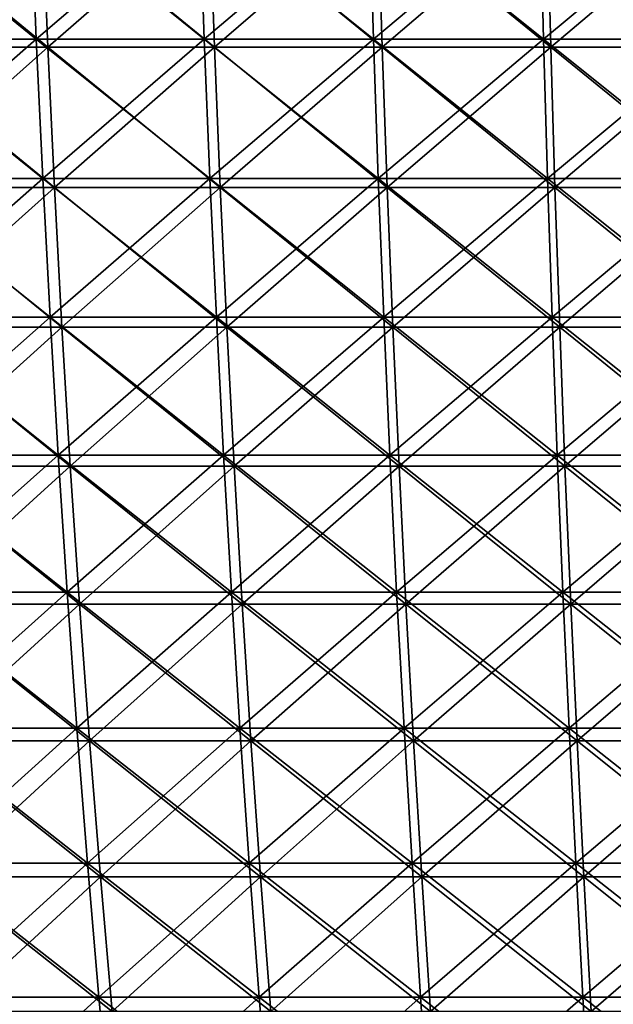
# Model space of a CAD drawing. Header units: millimetres. Extents: x -250 to 250, y 3898 to 4150.
# Tile 498 of 558: x -61 to -35, y 4064 to 4107. Entities that reach past the tile are written whole.
import ezdxf

# ---------------------------------------------------------------- set-up
doc = ezdxf.new("R2010")
doc.units = ezdxf.units.MM
doc.header["$LTSCALE"] = 5.599365
for name, color, linetype in [('2', 7, 'CONTINUOUS'), ('3', 7, 'CONTINUOUS'), ('4', 7, 'CONTINUOUS'), ('5', 7, 'CONTINUOUS')]:
    doc.layers.add(name, color=color, linetype=linetype)

msp = doc.modelspace()

# ---------------------------------------------------------------- linework, layer by layer
at = {"layer": '2', "color": 251, "linetype": 'Continuous', "true_color": 0x504f50}
for points in [[(-60.297, 4112.734, -239.741), (-67.376, 4106.581, -236.802), (-67.651, 4112.734, -237.77), (-60.297, 4112.734, -239.741)], [(-60.052, 4106.581, -238.765), (-67.376, 4106.581, -236.802), (-60.297, 4112.734, -239.741), (-60.052, 4106.581, -238.765)], [(-52.886, 4112.734, -241.484), (-60.052, 4106.581, -238.765), (-60.297, 4112.734, -239.741), (-52.886, 4112.734, -241.484)], [(-52.67, 4106.581, -240.501), (-60.052, 4106.581, -238.765), (-52.886, 4112.734, -241.484), (-52.67, 4106.581, -240.501)], [(-45.424, 4112.734, -242.998), (-52.67, 4106.581, -240.501), (-52.886, 4112.734, -241.484), (-45.424, 4112.734, -242.998)], [(-45.239, 4106.581, -242.009), (-52.67, 4106.581, -240.501), (-45.424, 4112.734, -242.998), (-45.239, 4106.581, -242.009)], [(-37.919, 4112.734, -244.281), (-45.239, 4106.581, -242.009), (-45.424, 4112.734, -242.998), (-37.919, 4112.734, -244.281)], [(-37.765, 4106.581, -243.287), (-45.239, 4106.581, -242.009), (-37.919, 4112.734, -244.281), (-37.765, 4106.581, -243.287)], [(-30.379, 4112.734, -245.333), (-37.765, 4106.581, -243.287), (-37.919, 4112.734, -244.281), (-30.379, 4112.734, -245.333)], [(-30.255, 4106.581, -244.335), (-37.765, 4106.581, -243.287), (-30.379, 4112.734, -245.333), (-30.255, 4106.581, -244.335)], [(-60.052, 4106.581, -238.765), (-67.059, 4100.455, -235.687), (-67.376, 4106.581, -236.802), (-60.052, 4106.581, -238.765)], [(-59.769, 4100.455, -237.64), (-67.059, 4100.455, -235.687), (-60.052, 4106.581, -238.765), (-59.769, 4100.455, -237.64)], [(-52.67, 4106.581, -240.501), (-59.769, 4100.455, -237.64), (-60.052, 4106.581, -238.765), (-52.67, 4106.581, -240.501)], [(-52.422, 4100.455, -239.368), (-59.769, 4100.455, -237.64), (-52.67, 4106.581, -240.501), (-52.422, 4100.455, -239.368)], [(-45.239, 4106.581, -242.009), (-52.422, 4100.455, -239.368), (-52.67, 4106.581, -240.501), (-45.239, 4106.581, -242.009)], [(-45.026, 4100.455, -240.869), (-52.422, 4100.455, -239.368), (-45.239, 4106.581, -242.009), (-45.026, 4100.455, -240.869)], [(-37.765, 4106.581, -243.287), (-45.026, 4100.455, -240.869), (-45.239, 4106.581, -242.009), (-37.765, 4106.581, -243.287)], [(-37.587, 4100.455, -242.141), (-45.026, 4100.455, -240.869), (-37.765, 4106.581, -243.287), (-37.587, 4100.455, -242.141)], [(-30.255, 4106.581, -244.335), (-37.587, 4100.455, -242.141), (-37.765, 4106.581, -243.287), (-30.255, 4106.581, -244.335)], [(-30.113, 4100.455, -243.184), (-37.587, 4100.455, -242.141), (-30.255, 4106.581, -244.335), (-30.113, 4100.455, -243.184)], [(-59.769, 4100.455, -237.64), (-66.7, 4094.359, -234.425), (-67.059, 4100.455, -235.687), (-59.769, 4100.455, -237.64)], [(-59.449, 4094.359, -236.368), (-66.7, 4094.359, -234.425), (-59.769, 4100.455, -237.64), (-59.449, 4094.359, -236.368)], [(-52.422, 4100.455, -239.368), (-59.449, 4094.359, -236.368), (-59.769, 4100.455, -237.64), (-52.422, 4100.455, -239.368)], [(-52.142, 4094.359, -238.087), (-59.449, 4094.359, -236.368), (-52.422, 4100.455, -239.368), (-52.142, 4094.359, -238.087)], [(-45.026, 4100.455, -240.869), (-52.142, 4094.359, -238.087), (-52.422, 4100.455, -239.368), (-45.026, 4100.455, -240.869)], [(-44.785, 4094.359, -239.58), (-52.142, 4094.359, -238.087), (-45.026, 4100.455, -240.869), (-44.785, 4094.359, -239.58)], [(-37.587, 4100.455, -242.141), (-44.785, 4094.359, -239.58), (-45.026, 4100.455, -240.869), (-37.587, 4100.455, -242.141)], [(-37.386, 4094.359, -240.845), (-44.785, 4094.359, -239.58), (-37.587, 4100.455, -242.141), (-37.386, 4094.359, -240.845)], [(-30.113, 4100.455, -243.184), (-37.386, 4094.359, -240.845), (-37.587, 4100.455, -242.141), (-30.113, 4100.455, -243.184)], [(-29.952, 4094.359, -241.882), (-37.386, 4094.359, -240.845), (-30.113, 4100.455, -243.184), (-29.952, 4094.359, -241.882)], [(-59.449, 4094.359, -236.368), (-66.299, 4088.298, -233.018), (-66.7, 4094.359, -234.425), (-59.449, 4094.359, -236.368)], [(-59.092, 4088.298, -234.949), (-66.299, 4088.298, -233.018), (-59.449, 4094.359, -236.368), (-59.092, 4088.298, -234.949)], [(-52.142, 4094.359, -238.087), (-59.092, 4088.298, -234.949), (-59.449, 4094.359, -236.368), (-52.142, 4094.359, -238.087)], [(-51.829, 4088.298, -236.657), (-59.092, 4088.298, -234.949), (-52.142, 4094.359, -238.087), (-51.829, 4088.298, -236.657)], [(-44.785, 4094.359, -239.58), (-51.829, 4088.298, -236.657), (-52.142, 4094.359, -238.087), (-44.785, 4094.359, -239.58)], [(-44.516, 4088.298, -238.141), (-51.829, 4088.298, -236.657), (-44.785, 4094.359, -239.58), (-44.516, 4088.298, -238.141)], [(-37.386, 4094.359, -240.845), (-44.516, 4088.298, -238.141), (-44.785, 4094.359, -239.58), (-37.386, 4094.359, -240.845)], [(-37.162, 4088.298, -239.399), (-44.516, 4088.298, -238.141), (-37.386, 4094.359, -240.845), (-37.162, 4088.298, -239.399)], [(-29.952, 4094.359, -241.882), (-37.162, 4088.298, -239.399), (-37.386, 4094.359, -240.845), (-29.952, 4094.359, -241.882)], [(-29.772, 4088.298, -240.43), (-37.162, 4088.298, -239.399), (-29.952, 4094.359, -241.882), (-29.772, 4088.298, -240.43)], [(-59.092, 4088.298, -234.949), (-65.858, 4082.276, -231.465), (-66.299, 4088.298, -233.018), (-59.092, 4088.298, -234.949)], [(-58.698, 4082.276, -233.384), (-65.858, 4082.276, -231.465), (-59.092, 4088.298, -234.949), (-58.698, 4082.276, -233.384)], [(-51.829, 4088.298, -236.657), (-58.698, 4082.276, -233.384), (-59.092, 4088.298, -234.949), (-51.829, 4088.298, -236.657)], [(-51.483, 4082.276, -235.081), (-58.698, 4082.276, -233.384), (-51.829, 4088.298, -236.657), (-51.483, 4082.276, -235.081)], [(-44.516, 4088.298, -238.141), (-51.483, 4082.276, -235.081), (-51.829, 4088.298, -236.657), (-44.516, 4088.298, -238.141)], [(-44.22, 4082.276, -236.554), (-51.483, 4082.276, -235.081), (-44.516, 4088.298, -238.141), (-44.22, 4082.276, -236.554)], [(-37.162, 4088.298, -239.399), (-44.22, 4082.276, -236.554), (-44.516, 4088.298, -238.141), (-37.162, 4088.298, -239.399)], [(-36.914, 4082.276, -237.804), (-44.22, 4082.276, -236.554), (-37.162, 4088.298, -239.399), (-36.914, 4082.276, -237.804)], [(-29.772, 4088.298, -240.43), (-36.914, 4082.276, -237.804), (-37.162, 4088.298, -239.399), (-29.772, 4088.298, -240.43)], [(-29.573, 4082.276, -238.828), (-36.914, 4082.276, -237.804), (-29.772, 4088.298, -240.43), (-29.573, 4082.276, -238.828)], [(-58.698, 4082.276, -233.384), (-65.375, 4076.295, -229.769), (-65.858, 4082.276, -231.465), (-58.698, 4082.276, -233.384)], [(-58.268, 4076.295, -231.673), (-65.375, 4076.295, -229.769), (-58.698, 4082.276, -233.384), (-58.268, 4076.295, -231.673)], [(-51.483, 4082.276, -235.081), (-58.268, 4076.295, -231.673), (-58.698, 4082.276, -233.384), (-51.483, 4082.276, -235.081)], [(-51.106, 4076.295, -233.358), (-58.268, 4076.295, -231.673), (-51.483, 4082.276, -235.081), (-51.106, 4076.295, -233.358)], [(-44.22, 4082.276, -236.554), (-51.106, 4076.295, -233.358), (-51.483, 4082.276, -235.081), (-44.22, 4082.276, -236.554)], [(-43.896, 4076.295, -234.821), (-51.106, 4076.295, -233.358), (-44.22, 4082.276, -236.554), (-43.896, 4076.295, -234.821)], [(-36.914, 4082.276, -237.804), (-43.896, 4076.295, -234.821), (-44.22, 4082.276, -236.554), (-36.914, 4082.276, -237.804)], [(-36.643, 4076.295, -236.061), (-43.896, 4076.295, -234.821), (-36.914, 4082.276, -237.804), (-36.643, 4076.295, -236.061)], [(-29.573, 4082.276, -238.828), (-36.643, 4076.295, -236.061), (-36.914, 4082.276, -237.804), (-29.573, 4082.276, -238.828)], [(-29.357, 4076.295, -237.078), (-36.643, 4076.295, -236.061), (-29.573, 4082.276, -238.828), (-29.357, 4076.295, -237.078)], [(-58.268, 4076.295, -231.673), (-64.852, 4070.361, -227.929), (-65.375, 4076.295, -229.769), (-58.268, 4076.295, -231.673)], [(-57.802, 4070.361, -229.818), (-64.852, 4070.361, -227.929), (-58.268, 4076.295, -231.673), (-57.802, 4070.361, -229.818)], [(-51.106, 4076.295, -233.358), (-57.802, 4070.361, -229.818), (-58.268, 4076.295, -231.673), (-51.106, 4076.295, -233.358)], [(-50.697, 4070.361, -231.489), (-57.802, 4070.361, -229.818), (-51.106, 4076.295, -233.358), (-50.697, 4070.361, -231.489)], [(-43.896, 4076.295, -234.821), (-50.697, 4070.361, -231.489), (-51.106, 4076.295, -233.358), (-43.896, 4076.295, -234.821)], [(-43.544, 4070.361, -232.941), (-50.697, 4070.361, -231.489), (-43.896, 4076.295, -234.821), (-43.544, 4070.361, -232.941)], [(-36.643, 4076.295, -236.061), (-43.544, 4070.361, -232.941), (-43.896, 4076.295, -234.821), (-36.643, 4076.295, -236.061)], [(-36.35, 4070.361, -234.171), (-43.544, 4070.361, -232.941), (-36.643, 4076.295, -236.061), (-36.35, 4070.361, -234.171)], [(-29.357, 4076.295, -237.078), (-36.35, 4070.361, -234.171), (-36.643, 4076.295, -236.061), (-29.357, 4076.295, -237.078)], [(-29.122, 4070.361, -235.18), (-36.35, 4070.361, -234.171), (-29.357, 4076.295, -237.078), (-29.122, 4070.361, -235.18)], [(-57.802, 4070.361, -229.818), (-64.288, 4064.476, -225.948), (-64.852, 4070.361, -227.929), (-57.802, 4070.361, -229.818)], [(-57.299, 4064.476, -227.821), (-64.288, 4064.476, -225.948), (-57.802, 4070.361, -229.818), (-57.299, 4064.476, -227.821)], [(-50.697, 4070.361, -231.489), (-57.299, 4064.476, -227.821), (-57.802, 4070.361, -229.818), (-50.697, 4070.361, -231.489)], [(-50.256, 4064.476, -229.477), (-57.299, 4064.476, -227.821), (-50.697, 4070.361, -231.489), (-50.256, 4064.476, -229.477)], [(-43.544, 4070.361, -232.941), (-50.256, 4064.476, -229.477), (-50.697, 4070.361, -231.489), (-43.544, 4070.361, -232.941)], [(-43.166, 4064.476, -230.916), (-50.256, 4064.476, -229.477), (-43.544, 4070.361, -232.941), (-43.166, 4064.476, -230.916)], [(-36.35, 4070.361, -234.171), (-43.166, 4064.476, -230.916), (-43.544, 4070.361, -232.941), (-36.35, 4070.361, -234.171)], [(-36.034, 4064.476, -232.136), (-43.166, 4064.476, -230.916), (-36.35, 4070.361, -234.171), (-36.034, 4064.476, -232.136)], [(-29.122, 4070.361, -235.18), (-36.034, 4064.476, -232.136), (-36.35, 4070.361, -234.171), (-29.122, 4070.361, -235.18)], [(-28.868, 4064.476, -233.136), (-36.034, 4064.476, -232.136), (-29.122, 4070.361, -235.18), (-28.868, 4064.476, -233.136)], [(-57.299, 4064.476, -227.821), (-63.684, 4058.644, -223.827), (-64.288, 4064.476, -225.948), (-57.299, 4064.476, -227.821)], [(-56.761, 4058.644, -225.682), (-63.684, 4058.644, -223.827), (-57.299, 4064.476, -227.821), (-56.761, 4058.644, -225.682)], [(-50.256, 4064.476, -229.477), (-56.761, 4058.644, -225.682), (-57.299, 4064.476, -227.821), (-50.256, 4064.476, -229.477)], [(-49.784, 4058.644, -227.323), (-56.761, 4058.644, -225.682), (-50.256, 4064.476, -229.477), (-49.784, 4058.644, -227.323)], [(-43.166, 4064.476, -230.916), (-49.784, 4058.644, -227.323), (-50.256, 4064.476, -229.477), (-43.166, 4064.476, -230.916)], [(-42.76, 4058.644, -228.748), (-49.784, 4058.644, -227.323), (-43.166, 4064.476, -230.916), (-42.76, 4058.644, -228.748)], [(-36.034, 4064.476, -232.136), (-42.76, 4058.644, -228.748), (-43.166, 4064.476, -230.916), (-36.034, 4064.476, -232.136)], [(-35.696, 4058.644, -229.956), (-42.76, 4058.644, -228.748), (-36.034, 4064.476, -232.136), (-35.696, 4058.644, -229.956)], [(-28.868, 4064.476, -233.136), (-35.696, 4058.644, -229.956), (-36.034, 4064.476, -232.136), (-28.868, 4064.476, -233.136)], [(-28.597, 4058.644, -230.946), (-35.696, 4058.644, -229.956), (-28.868, 4064.476, -233.136), (-28.597, 4058.644, -230.946)]]:
    msp.add_3dface(points, dxfattribs=at)
at = {"layer": '3', "color": 251, "linetype": 'Continuous', "true_color": 0x504f50}
for points in [[(-67.376, 4106.581, 236.802), (-60.052, 4106.581, 238.765), (-67.651, 4112.734, 237.77), (-67.376, 4106.581, 236.802)], [(-67.651, 4112.734, 237.77), (-60.052, 4106.581, 238.765), (-60.297, 4112.734, 239.741), (-67.651, 4112.734, 237.77)], [(-60.052, 4106.581, 238.765), (-52.67, 4106.581, 240.501), (-60.297, 4112.734, 239.741), (-60.052, 4106.581, 238.765)], [(-60.297, 4112.734, 239.741), (-52.67, 4106.581, 240.501), (-52.886, 4112.734, 241.484), (-60.297, 4112.734, 239.741)], [(-52.67, 4106.581, 240.501), (-45.239, 4106.581, 242.009), (-52.886, 4112.734, 241.484), (-52.67, 4106.581, 240.501)], [(-52.886, 4112.734, 241.484), (-45.239, 4106.581, 242.009), (-45.424, 4112.734, 242.998), (-52.886, 4112.734, 241.484)], [(-45.239, 4106.581, 242.009), (-37.765, 4106.581, 243.287), (-45.424, 4112.734, 242.998), (-45.239, 4106.581, 242.009)], [(-45.424, 4112.734, 242.998), (-37.765, 4106.581, 243.287), (-37.919, 4112.734, 244.281), (-45.424, 4112.734, 242.998)], [(-37.765, 4106.581, 243.287), (-30.255, 4106.581, 244.335), (-37.919, 4112.734, 244.281), (-37.765, 4106.581, 243.287)], [(-37.919, 4112.734, 244.281), (-30.255, 4106.581, 244.335), (-30.379, 4112.734, 245.333), (-37.919, 4112.734, 244.281)], [(-67.059, 4100.455, 235.687), (-59.769, 4100.455, 237.64), (-67.376, 4106.581, 236.802), (-67.059, 4100.455, 235.687)], [(-67.376, 4106.581, 236.802), (-59.769, 4100.455, 237.64), (-60.052, 4106.581, 238.765), (-67.376, 4106.581, 236.802)], [(-59.769, 4100.455, 237.64), (-52.422, 4100.455, 239.368), (-60.052, 4106.581, 238.765), (-59.769, 4100.455, 237.64)], [(-60.052, 4106.581, 238.765), (-52.422, 4100.455, 239.368), (-52.67, 4106.581, 240.501), (-60.052, 4106.581, 238.765)], [(-52.422, 4100.455, 239.368), (-45.026, 4100.455, 240.869), (-52.67, 4106.581, 240.501), (-52.422, 4100.455, 239.368)], [(-52.67, 4106.581, 240.501), (-45.026, 4100.455, 240.869), (-45.239, 4106.581, 242.009), (-52.67, 4106.581, 240.501)], [(-45.026, 4100.455, 240.869), (-37.587, 4100.455, 242.141), (-45.239, 4106.581, 242.009), (-45.026, 4100.455, 240.869)], [(-45.239, 4106.581, 242.009), (-37.587, 4100.455, 242.141), (-37.765, 4106.581, 243.287), (-45.239, 4106.581, 242.009)], [(-37.587, 4100.455, 242.141), (-30.113, 4100.455, 243.184), (-37.765, 4106.581, 243.287), (-37.587, 4100.455, 242.141)], [(-37.765, 4106.581, 243.287), (-30.113, 4100.455, 243.184), (-30.255, 4106.581, 244.335), (-37.765, 4106.581, 243.287)], [(-66.7, 4094.359, 234.425), (-59.449, 4094.359, 236.368), (-67.059, 4100.455, 235.687), (-66.7, 4094.359, 234.425)], [(-67.059, 4100.455, 235.687), (-59.449, 4094.359, 236.368), (-59.769, 4100.455, 237.64), (-67.059, 4100.455, 235.687)], [(-59.449, 4094.359, 236.368), (-52.142, 4094.359, 238.087), (-59.769, 4100.455, 237.64), (-59.449, 4094.359, 236.368)], [(-59.769, 4100.455, 237.64), (-52.142, 4094.359, 238.087), (-52.422, 4100.455, 239.368), (-59.769, 4100.455, 237.64)], [(-52.142, 4094.359, 238.087), (-44.785, 4094.359, 239.58), (-52.422, 4100.455, 239.368), (-52.142, 4094.359, 238.087)], [(-52.422, 4100.455, 239.368), (-44.785, 4094.359, 239.58), (-45.026, 4100.455, 240.869), (-52.422, 4100.455, 239.368)], [(-44.785, 4094.359, 239.58), (-37.386, 4094.359, 240.845), (-45.026, 4100.455, 240.869), (-44.785, 4094.359, 239.58)], [(-45.026, 4100.455, 240.869), (-37.386, 4094.359, 240.845), (-37.587, 4100.455, 242.141), (-45.026, 4100.455, 240.869)], [(-37.386, 4094.359, 240.845), (-29.952, 4094.359, 241.882), (-37.587, 4100.455, 242.141), (-37.386, 4094.359, 240.845)], [(-37.587, 4100.455, 242.141), (-29.952, 4094.359, 241.882), (-30.113, 4100.455, 243.184), (-37.587, 4100.455, 242.141)], [(-66.299, 4088.298, 233.018), (-59.092, 4088.298, 234.949), (-66.7, 4094.359, 234.425), (-66.299, 4088.298, 233.018)], [(-66.7, 4094.359, 234.425), (-59.092, 4088.298, 234.949), (-59.449, 4094.359, 236.368), (-66.7, 4094.359, 234.425)], [(-59.092, 4088.298, 234.949), (-51.829, 4088.298, 236.657), (-59.449, 4094.359, 236.368), (-59.092, 4088.298, 234.949)], [(-59.449, 4094.359, 236.368), (-51.829, 4088.298, 236.657), (-52.142, 4094.359, 238.087), (-59.449, 4094.359, 236.368)], [(-51.829, 4088.298, 236.657), (-44.516, 4088.298, 238.141), (-52.142, 4094.359, 238.087), (-51.829, 4088.298, 236.657)], [(-52.142, 4094.359, 238.087), (-44.516, 4088.298, 238.141), (-44.785, 4094.359, 239.58), (-52.142, 4094.359, 238.087)], [(-44.516, 4088.298, 238.141), (-37.162, 4088.298, 239.399), (-44.785, 4094.359, 239.58), (-44.516, 4088.298, 238.141)], [(-44.785, 4094.359, 239.58), (-37.162, 4088.298, 239.399), (-37.386, 4094.359, 240.845), (-44.785, 4094.359, 239.58)], [(-37.162, 4088.298, 239.399), (-29.772, 4088.298, 240.43), (-37.386, 4094.359, 240.845), (-37.162, 4088.298, 239.399)], [(-37.386, 4094.359, 240.845), (-29.772, 4088.298, 240.43), (-29.952, 4094.359, 241.882), (-37.386, 4094.359, 240.845)], [(-65.858, 4082.276, 231.465), (-58.698, 4082.276, 233.384), (-66.299, 4088.298, 233.018), (-65.858, 4082.276, 231.465)], [(-66.299, 4088.298, 233.018), (-58.698, 4082.276, 233.384), (-59.092, 4088.298, 234.949), (-66.299, 4088.298, 233.018)], [(-58.698, 4082.276, 233.384), (-51.483, 4082.276, 235.081), (-59.092, 4088.298, 234.949), (-58.698, 4082.276, 233.384)], [(-59.092, 4088.298, 234.949), (-51.483, 4082.276, 235.081), (-51.829, 4088.298, 236.657), (-59.092, 4088.298, 234.949)], [(-51.483, 4082.276, 235.081), (-44.22, 4082.276, 236.554), (-51.829, 4088.298, 236.657), (-51.483, 4082.276, 235.081)], [(-51.829, 4088.298, 236.657), (-44.22, 4082.276, 236.554), (-44.516, 4088.298, 238.141), (-51.829, 4088.298, 236.657)], [(-44.22, 4082.276, 236.554), (-36.914, 4082.276, 237.804), (-44.516, 4088.298, 238.141), (-44.22, 4082.276, 236.554)], [(-44.516, 4088.298, 238.141), (-36.914, 4082.276, 237.804), (-37.162, 4088.298, 239.399), (-44.516, 4088.298, 238.141)], [(-36.914, 4082.276, 237.804), (-29.573, 4082.276, 238.828), (-37.162, 4088.298, 239.399), (-36.914, 4082.276, 237.804)], [(-37.162, 4088.298, 239.399), (-29.573, 4082.276, 238.828), (-29.772, 4088.298, 240.43), (-37.162, 4088.298, 239.399)], [(-65.375, 4076.295, 229.769), (-58.268, 4076.295, 231.673), (-65.858, 4082.276, 231.465), (-65.375, 4076.295, 229.769)], [(-65.858, 4082.276, 231.465), (-58.268, 4076.295, 231.673), (-58.698, 4082.276, 233.384), (-65.858, 4082.276, 231.465)], [(-58.268, 4076.295, 231.673), (-51.106, 4076.295, 233.358), (-58.698, 4082.276, 233.384), (-58.268, 4076.295, 231.673)], [(-58.698, 4082.276, 233.384), (-51.106, 4076.295, 233.358), (-51.483, 4082.276, 235.081), (-58.698, 4082.276, 233.384)], [(-51.106, 4076.295, 233.358), (-43.896, 4076.295, 234.821), (-51.483, 4082.276, 235.081), (-51.106, 4076.295, 233.358)], [(-51.483, 4082.276, 235.081), (-43.896, 4076.295, 234.821), (-44.22, 4082.276, 236.554), (-51.483, 4082.276, 235.081)], [(-43.896, 4076.295, 234.821), (-36.643, 4076.295, 236.061), (-44.22, 4082.276, 236.554), (-43.896, 4076.295, 234.821)], [(-44.22, 4082.276, 236.554), (-36.643, 4076.295, 236.061), (-36.914, 4082.276, 237.804), (-44.22, 4082.276, 236.554)], [(-36.643, 4076.295, 236.061), (-29.357, 4076.295, 237.078), (-36.914, 4082.276, 237.804), (-36.643, 4076.295, 236.061)], [(-36.914, 4082.276, 237.804), (-29.357, 4076.295, 237.078), (-29.573, 4082.276, 238.828), (-36.914, 4082.276, 237.804)], [(-64.852, 4070.361, 227.929), (-57.802, 4070.361, 229.818), (-65.375, 4076.295, 229.769), (-64.852, 4070.361, 227.929)], [(-65.375, 4076.295, 229.769), (-57.802, 4070.361, 229.818), (-58.268, 4076.295, 231.673), (-65.375, 4076.295, 229.769)], [(-57.802, 4070.361, 229.818), (-50.697, 4070.361, 231.489), (-58.268, 4076.295, 231.673), (-57.802, 4070.361, 229.818)], [(-58.268, 4076.295, 231.673), (-50.697, 4070.361, 231.489), (-51.106, 4076.295, 233.358), (-58.268, 4076.295, 231.673)], [(-50.697, 4070.361, 231.489), (-43.544, 4070.361, 232.941), (-51.106, 4076.295, 233.358), (-50.697, 4070.361, 231.489)], [(-51.106, 4076.295, 233.358), (-43.544, 4070.361, 232.941), (-43.896, 4076.295, 234.821), (-51.106, 4076.295, 233.358)], [(-43.544, 4070.361, 232.941), (-36.35, 4070.361, 234.171), (-43.896, 4076.295, 234.821), (-43.544, 4070.361, 232.941)], [(-43.896, 4076.295, 234.821), (-36.35, 4070.361, 234.171), (-36.643, 4076.295, 236.061), (-43.896, 4076.295, 234.821)], [(-36.35, 4070.361, 234.171), (-29.122, 4070.361, 235.18), (-36.643, 4076.295, 236.061), (-36.35, 4070.361, 234.171)], [(-36.643, 4076.295, 236.061), (-29.122, 4070.361, 235.18), (-29.357, 4076.295, 237.078), (-36.643, 4076.295, 236.061)], [(-64.288, 4064.476, 225.948), (-57.299, 4064.476, 227.821), (-64.852, 4070.361, 227.929), (-64.288, 4064.476, 225.948)], [(-64.852, 4070.361, 227.929), (-57.299, 4064.476, 227.821), (-57.802, 4070.361, 229.818), (-64.852, 4070.361, 227.929)], [(-57.299, 4064.476, 227.821), (-50.256, 4064.476, 229.477), (-57.802, 4070.361, 229.818), (-57.299, 4064.476, 227.821)], [(-57.802, 4070.361, 229.818), (-50.256, 4064.476, 229.477), (-50.697, 4070.361, 231.489), (-57.802, 4070.361, 229.818)], [(-50.256, 4064.476, 229.477), (-43.166, 4064.476, 230.916), (-50.697, 4070.361, 231.489), (-50.256, 4064.476, 229.477)], [(-50.697, 4070.361, 231.489), (-43.166, 4064.476, 230.916), (-43.544, 4070.361, 232.941), (-50.697, 4070.361, 231.489)], [(-43.166, 4064.476, 230.916), (-36.034, 4064.476, 232.136), (-43.544, 4070.361, 232.941), (-43.166, 4064.476, 230.916)], [(-43.544, 4070.361, 232.941), (-36.034, 4064.476, 232.136), (-36.35, 4070.361, 234.171), (-43.544, 4070.361, 232.941)], [(-36.034, 4064.476, 232.136), (-28.868, 4064.476, 233.136), (-36.35, 4070.361, 234.171), (-36.034, 4064.476, 232.136)], [(-36.35, 4070.361, 234.171), (-28.868, 4064.476, 233.136), (-29.122, 4070.361, 235.18), (-36.35, 4070.361, 234.171)], [(-63.684, 4058.644, 223.827), (-56.761, 4058.644, 225.682), (-64.288, 4064.476, 225.948), (-63.684, 4058.644, 223.827)], [(-64.288, 4064.476, 225.948), (-56.761, 4058.644, 225.682), (-57.299, 4064.476, 227.821), (-64.288, 4064.476, 225.948)], [(-56.761, 4058.644, 225.682), (-49.784, 4058.644, 227.323), (-57.299, 4064.476, 227.821), (-56.761, 4058.644, 225.682)], [(-57.299, 4064.476, 227.821), (-49.784, 4058.644, 227.323), (-50.256, 4064.476, 229.477), (-57.299, 4064.476, 227.821)], [(-49.784, 4058.644, 227.323), (-42.76, 4058.644, 228.748), (-50.256, 4064.476, 229.477), (-49.784, 4058.644, 227.323)], [(-50.256, 4064.476, 229.477), (-42.76, 4058.644, 228.748), (-43.166, 4064.476, 230.916), (-50.256, 4064.476, 229.477)], [(-42.76, 4058.644, 228.748), (-35.696, 4058.644, 229.956), (-43.166, 4064.476, 230.916), (-42.76, 4058.644, 228.748)], [(-43.166, 4064.476, 230.916), (-35.696, 4058.644, 229.956), (-36.034, 4064.476, 232.136), (-43.166, 4064.476, 230.916)], [(-35.696, 4058.644, 229.956), (-28.597, 4058.644, 230.946), (-36.034, 4064.476, 232.136), (-35.696, 4058.644, 229.956)], [(-36.034, 4064.476, 232.136), (-28.597, 4058.644, 230.946), (-28.868, 4064.476, 233.136), (-36.034, 4064.476, 232.136)]]:
    msp.add_3dface(points, dxfattribs=at)
at = {"layer": '4', "color": 155, "linetype": 'Continuous', "true_color": 0x4a708c}
for points in [[(-59.793, 4112.436, 237.735), (-66.803, 4106.235, 234.789), (-67.085, 4112.436, 235.781), (-59.793, 4112.436, 237.735)], [(-59.541, 4106.235, 236.735), (-66.803, 4106.235, 234.789), (-59.793, 4112.436, 237.735), (-59.541, 4106.235, 236.735)], [(-52.443, 4112.436, 239.463), (-59.541, 4106.235, 236.735), (-59.793, 4112.436, 237.735), (-52.443, 4112.436, 239.463)], [(-52.223, 4106.235, 238.456), (-59.541, 4106.235, 236.735), (-52.443, 4112.436, 239.463), (-52.223, 4106.235, 238.456)], [(-45.044, 4112.436, 240.965), (-52.223, 4106.235, 238.456), (-52.443, 4112.436, 239.463), (-45.044, 4112.436, 240.965)], [(-44.855, 4106.235, 239.951), (-52.223, 4106.235, 238.456), (-45.044, 4112.436, 240.965), (-44.855, 4106.235, 239.951)], [(-37.602, 4112.436, 242.238), (-44.855, 4106.235, 239.951), (-45.044, 4112.436, 240.965), (-37.602, 4112.436, 242.238)], [(-37.444, 4106.235, 241.219), (-44.855, 4106.235, 239.951), (-37.602, 4112.436, 242.238), (-37.444, 4106.235, 241.219)], [(-30.125, 4112.436, 243.281), (-37.444, 4106.235, 241.219), (-37.602, 4112.436, 242.238), (-30.125, 4112.436, 243.281)], [(-29.998, 4106.235, 242.258), (-37.444, 4106.235, 241.219), (-30.125, 4112.436, 243.281), (-29.998, 4106.235, 242.258)], [(-59.541, 4106.235, 236.735), (-66.478, 4100.063, 233.647), (-66.803, 4106.235, 234.789), (-59.541, 4106.235, 236.735)], [(-59.252, 4100.063, 235.583), (-66.478, 4100.063, 233.647), (-59.541, 4106.235, 236.735), (-59.252, 4100.063, 235.583)], [(-52.223, 4106.235, 238.456), (-59.252, 4100.063, 235.583), (-59.541, 4106.235, 236.735), (-52.223, 4106.235, 238.456)], [(-51.969, 4100.063, 237.296), (-59.252, 4100.063, 235.583), (-52.223, 4106.235, 238.456), (-51.969, 4100.063, 237.296)], [(-44.855, 4106.235, 239.951), (-51.969, 4100.063, 237.296), (-52.223, 4106.235, 238.456), (-44.855, 4106.235, 239.951)], [(-44.636, 4100.063, 238.784), (-51.969, 4100.063, 237.296), (-44.855, 4106.235, 239.951), (-44.636, 4100.063, 238.784)], [(-37.444, 4106.235, 241.219), (-44.636, 4100.063, 238.784), (-44.855, 4106.235, 239.951), (-37.444, 4106.235, 241.219)], [(-37.262, 4100.063, 240.045), (-44.636, 4100.063, 238.784), (-37.444, 4106.235, 241.219), (-37.262, 4100.063, 240.045)], [(-29.998, 4106.235, 242.258), (-37.262, 4100.063, 240.045), (-37.444, 4106.235, 241.219), (-29.998, 4106.235, 242.258)], [(-29.852, 4100.063, 241.079), (-37.262, 4100.063, 240.045), (-29.998, 4106.235, 242.258), (-29.852, 4100.063, 241.079)], [(-59.252, 4100.063, 235.583), (-66.111, 4093.922, 232.355), (-66.478, 4100.063, 233.647), (-59.252, 4100.063, 235.583)], [(-58.924, 4093.922, 234.28), (-66.111, 4093.922, 232.355), (-59.252, 4100.063, 235.583), (-58.924, 4093.922, 234.28)], [(-51.969, 4100.063, 237.296), (-58.924, 4093.922, 234.28), (-59.252, 4100.063, 235.583), (-51.969, 4100.063, 237.296)], [(-51.681, 4093.922, 235.984), (-58.924, 4093.922, 234.28), (-51.969, 4100.063, 237.296), (-51.681, 4093.922, 235.984)], [(-44.636, 4100.063, 238.784), (-51.681, 4093.922, 235.984), (-51.969, 4100.063, 237.296), (-44.636, 4100.063, 238.784)], [(-44.39, 4093.922, 237.463), (-51.681, 4093.922, 235.984), (-44.636, 4100.063, 238.784), (-44.39, 4093.922, 237.463)], [(-37.262, 4100.063, 240.045), (-44.39, 4093.922, 237.463), (-44.636, 4100.063, 238.784), (-37.262, 4100.063, 240.045)], [(-37.056, 4093.922, 238.718), (-44.39, 4093.922, 237.463), (-37.262, 4100.063, 240.045), (-37.056, 4093.922, 238.718)], [(-29.852, 4100.063, 241.079), (-37.056, 4093.922, 238.718), (-37.262, 4100.063, 240.045), (-29.852, 4100.063, 241.079)], [(-29.687, 4093.922, 239.746), (-37.056, 4093.922, 238.718), (-29.852, 4100.063, 241.079), (-29.687, 4093.922, 239.746)], [(-58.924, 4093.922, 234.28), (-65.7, 4087.818, 230.913), (-66.111, 4093.922, 232.355), (-58.924, 4093.922, 234.28)], [(-58.558, 4087.818, 232.827), (-65.7, 4087.818, 230.913), (-58.924, 4093.922, 234.28), (-58.558, 4087.818, 232.827)], [(-51.681, 4093.922, 235.984), (-58.558, 4087.818, 232.827), (-58.924, 4093.922, 234.28), (-51.681, 4093.922, 235.984)], [(-51.361, 4087.818, 234.52), (-58.558, 4087.818, 232.827), (-51.681, 4093.922, 235.984), (-51.361, 4087.818, 234.52)], [(-44.39, 4093.922, 237.463), (-51.361, 4087.818, 234.52), (-51.681, 4093.922, 235.984), (-44.39, 4093.922, 237.463)], [(-44.114, 4087.818, 235.99), (-51.361, 4087.818, 234.52), (-44.39, 4093.922, 237.463), (-44.114, 4087.818, 235.99)], [(-37.056, 4093.922, 238.718), (-44.114, 4087.818, 235.99), (-44.39, 4093.922, 237.463), (-37.056, 4093.922, 238.718)], [(-36.826, 4087.818, 237.237), (-44.114, 4087.818, 235.99), (-37.056, 4093.922, 238.718), (-36.826, 4087.818, 237.237)], [(-29.687, 4093.922, 239.746), (-36.826, 4087.818, 237.237), (-37.056, 4093.922, 238.718), (-29.687, 4093.922, 239.746)], [(-29.503, 4087.818, 238.258), (-36.826, 4087.818, 237.237), (-29.687, 4093.922, 239.746), (-29.503, 4087.818, 238.258)], [(-58.558, 4087.818, 232.827), (-65.248, 4081.754, 229.323), (-65.7, 4087.818, 230.913), (-58.558, 4087.818, 232.827)], [(-58.155, 4081.754, 231.224), (-65.248, 4081.754, 229.323), (-58.558, 4087.818, 232.827), (-58.155, 4081.754, 231.224)], [(-51.361, 4087.818, 234.52), (-58.155, 4081.754, 231.224), (-58.558, 4087.818, 232.827), (-51.361, 4087.818, 234.52)], [(-51.007, 4081.754, 232.905), (-58.155, 4081.754, 231.224), (-51.361, 4087.818, 234.52), (-51.007, 4081.754, 232.905)], [(-44.114, 4087.818, 235.99), (-51.007, 4081.754, 232.905), (-51.361, 4087.818, 234.52), (-44.114, 4087.818, 235.99)], [(-43.81, 4081.754, 234.365), (-51.007, 4081.754, 232.905), (-44.114, 4087.818, 235.99), (-43.81, 4081.754, 234.365)], [(-36.826, 4087.818, 237.237), (-43.81, 4081.754, 234.365), (-44.114, 4087.818, 235.99), (-36.826, 4087.818, 237.237)], [(-36.572, 4081.754, 235.603), (-43.81, 4081.754, 234.365), (-36.826, 4087.818, 237.237), (-36.572, 4081.754, 235.603)], [(-29.503, 4087.818, 238.258), (-36.572, 4081.754, 235.603), (-36.826, 4087.818, 237.237), (-29.503, 4087.818, 238.258)], [(-29.3, 4081.754, 236.618), (-36.572, 4081.754, 235.603), (-29.503, 4087.818, 238.258), (-29.3, 4081.754, 236.618)], [(-58.155, 4081.754, 231.224), (-64.754, 4075.733, 227.586), (-65.248, 4081.754, 229.323), (-58.155, 4081.754, 231.224)], [(-57.715, 4075.733, 229.472), (-64.754, 4075.733, 227.586), (-58.155, 4081.754, 231.224), (-57.715, 4075.733, 229.472)], [(-51.007, 4081.754, 232.905), (-57.715, 4075.733, 229.472), (-58.155, 4081.754, 231.224), (-51.007, 4081.754, 232.905)], [(-50.621, 4075.733, 231.141), (-57.715, 4075.733, 229.472), (-51.007, 4081.754, 232.905), (-50.621, 4075.733, 231.141)], [(-43.81, 4081.754, 234.365), (-50.621, 4075.733, 231.141), (-51.007, 4081.754, 232.905), (-43.81, 4081.754, 234.365)], [(-43.479, 4075.733, 232.59), (-50.621, 4075.733, 231.141), (-43.81, 4081.754, 234.365), (-43.479, 4075.733, 232.59)], [(-36.572, 4081.754, 235.603), (-43.479, 4075.733, 232.59), (-43.81, 4081.754, 234.365), (-36.572, 4081.754, 235.603)], [(-36.295, 4075.733, 233.818), (-43.479, 4075.733, 232.59), (-36.572, 4081.754, 235.603), (-36.295, 4075.733, 233.818)], [(-29.3, 4081.754, 236.618), (-36.295, 4075.733, 233.818), (-36.572, 4081.754, 235.603), (-29.3, 4081.754, 236.618)], [(-29.078, 4075.733, 234.825), (-36.295, 4075.733, 233.818), (-29.3, 4081.754, 236.618), (-29.078, 4075.733, 234.825)], [(-57.715, 4075.733, 229.472), (-64.218, 4069.76, 225.702), (-64.754, 4075.733, 227.586), (-57.715, 4075.733, 229.472)], [(-57.237, 4069.76, 227.573), (-64.218, 4069.76, 225.702), (-57.715, 4075.733, 229.472), (-57.237, 4069.76, 227.573)], [(-50.621, 4075.733, 231.141), (-57.237, 4069.76, 227.573), (-57.715, 4075.733, 229.472), (-50.621, 4075.733, 231.141)], [(-50.202, 4069.76, 229.228), (-57.237, 4069.76, 227.573), (-50.621, 4075.733, 231.141), (-50.202, 4069.76, 229.228)], [(-43.479, 4075.733, 232.59), (-50.202, 4069.76, 229.228), (-50.621, 4075.733, 231.141), (-43.479, 4075.733, 232.59)], [(-43.119, 4069.76, 230.665), (-50.202, 4069.76, 229.228), (-43.479, 4075.733, 232.59), (-43.119, 4069.76, 230.665)], [(-36.295, 4075.733, 233.818), (-43.119, 4069.76, 230.665), (-43.479, 4075.733, 232.59), (-36.295, 4075.733, 233.818)], [(-35.995, 4069.76, 231.883), (-43.119, 4069.76, 230.665), (-36.295, 4075.733, 233.818), (-35.995, 4069.76, 231.883)], [(-29.078, 4075.733, 234.825), (-35.995, 4069.76, 231.883), (-36.295, 4075.733, 233.818), (-29.078, 4075.733, 234.825)], [(-28.837, 4069.76, 232.882), (-35.995, 4069.76, 231.883), (-29.078, 4075.733, 234.825), (-28.837, 4069.76, 232.882)], [(-57.237, 4069.76, 227.573), (-63.641, 4063.839, 223.674), (-64.218, 4069.76, 225.702), (-57.237, 4069.76, 227.573)], [(-56.723, 4063.839, 225.528), (-63.641, 4063.839, 223.674), (-57.237, 4069.76, 227.573), (-56.723, 4063.839, 225.528)], [(-50.202, 4069.76, 229.228), (-56.723, 4063.839, 225.528), (-57.237, 4069.76, 227.573), (-50.202, 4069.76, 229.228)], [(-49.75, 4063.839, 227.168), (-56.723, 4063.839, 225.528), (-50.202, 4069.76, 229.228), (-49.75, 4063.839, 227.168)], [(-43.119, 4069.76, 230.665), (-49.75, 4063.839, 227.168), (-50.202, 4069.76, 229.228), (-43.119, 4069.76, 230.665)], [(-42.731, 4063.839, 228.592), (-49.75, 4063.839, 227.168), (-43.119, 4069.76, 230.665), (-42.731, 4063.839, 228.592)], [(-35.995, 4069.76, 231.883), (-42.731, 4063.839, 228.592), (-43.119, 4069.76, 230.665), (-35.995, 4069.76, 231.883)], [(-35.671, 4063.839, 229.799), (-42.731, 4063.839, 228.592), (-35.995, 4069.76, 231.883), (-35.671, 4063.839, 229.799)], [(-28.837, 4069.76, 232.882), (-35.671, 4063.839, 229.799), (-35.995, 4069.76, 231.883), (-28.837, 4069.76, 232.882)], [(-28.578, 4063.839, 230.789), (-35.671, 4063.839, 229.799), (-28.837, 4069.76, 232.882), (-28.578, 4063.839, 230.789)]]:
    msp.add_3dface(points, dxfattribs=at)
at = {"layer": '5', "color": 155, "linetype": 'Continuous', "true_color": 0x4a708c}
for points in [[(-66.803, 4106.235, -234.789), (-59.541, 4106.235, -236.735), (-67.085, 4112.436, -235.781), (-66.803, 4106.235, -234.789)], [(-67.085, 4112.436, -235.781), (-59.541, 4106.235, -236.735), (-59.793, 4112.436, -237.735), (-67.085, 4112.436, -235.781)], [(-59.541, 4106.235, -236.735), (-52.223, 4106.235, -238.456), (-59.793, 4112.436, -237.735), (-59.541, 4106.235, -236.735)], [(-59.793, 4112.436, -237.735), (-52.223, 4106.235, -238.456), (-52.443, 4112.436, -239.463), (-59.793, 4112.436, -237.735)], [(-52.223, 4106.235, -238.456), (-44.855, 4106.235, -239.951), (-52.443, 4112.436, -239.463), (-52.223, 4106.235, -238.456)], [(-52.443, 4112.436, -239.463), (-44.855, 4106.235, -239.951), (-45.044, 4112.436, -240.965), (-52.443, 4112.436, -239.463)], [(-44.855, 4106.235, -239.951), (-37.444, 4106.235, -241.219), (-45.044, 4112.436, -240.965), (-44.855, 4106.235, -239.951)], [(-45.044, 4112.436, -240.965), (-37.444, 4106.235, -241.219), (-37.602, 4112.436, -242.238), (-45.044, 4112.436, -240.965)], [(-37.444, 4106.235, -241.219), (-29.998, 4106.235, -242.258), (-37.602, 4112.436, -242.238), (-37.444, 4106.235, -241.219)], [(-37.602, 4112.436, -242.238), (-29.998, 4106.235, -242.258), (-30.125, 4112.436, -243.281), (-37.602, 4112.436, -242.238)], [(-66.478, 4100.063, -233.647), (-59.252, 4100.063, -235.583), (-66.803, 4106.235, -234.789), (-66.478, 4100.063, -233.647)], [(-66.803, 4106.235, -234.789), (-59.252, 4100.063, -235.583), (-59.541, 4106.235, -236.735), (-66.803, 4106.235, -234.789)], [(-59.252, 4100.063, -235.583), (-51.969, 4100.063, -237.296), (-59.541, 4106.235, -236.735), (-59.252, 4100.063, -235.583)], [(-59.541, 4106.235, -236.735), (-51.969, 4100.063, -237.296), (-52.223, 4106.235, -238.456), (-59.541, 4106.235, -236.735)], [(-51.969, 4100.063, -237.296), (-44.636, 4100.063, -238.784), (-52.223, 4106.235, -238.456), (-51.969, 4100.063, -237.296)], [(-52.223, 4106.235, -238.456), (-44.636, 4100.063, -238.784), (-44.855, 4106.235, -239.951), (-52.223, 4106.235, -238.456)], [(-44.636, 4100.063, -238.784), (-37.262, 4100.063, -240.045), (-44.855, 4106.235, -239.951), (-44.636, 4100.063, -238.784)], [(-44.855, 4106.235, -239.951), (-37.262, 4100.063, -240.045), (-37.444, 4106.235, -241.219), (-44.855, 4106.235, -239.951)], [(-37.262, 4100.063, -240.045), (-29.852, 4100.063, -241.079), (-37.444, 4106.235, -241.219), (-37.262, 4100.063, -240.045)], [(-37.444, 4106.235, -241.219), (-29.852, 4100.063, -241.079), (-29.998, 4106.235, -242.258), (-37.444, 4106.235, -241.219)], [(-66.111, 4093.922, -232.355), (-58.924, 4093.922, -234.28), (-66.478, 4100.063, -233.647), (-66.111, 4093.922, -232.355)], [(-66.478, 4100.063, -233.647), (-58.924, 4093.922, -234.28), (-59.252, 4100.063, -235.583), (-66.478, 4100.063, -233.647)], [(-58.924, 4093.922, -234.28), (-51.681, 4093.922, -235.984), (-59.252, 4100.063, -235.583), (-58.924, 4093.922, -234.28)], [(-59.252, 4100.063, -235.583), (-51.681, 4093.922, -235.984), (-51.969, 4100.063, -237.296), (-59.252, 4100.063, -235.583)], [(-51.681, 4093.922, -235.984), (-44.39, 4093.922, -237.463), (-51.969, 4100.063, -237.296), (-51.681, 4093.922, -235.984)], [(-51.969, 4100.063, -237.296), (-44.39, 4093.922, -237.463), (-44.636, 4100.063, -238.784), (-51.969, 4100.063, -237.296)], [(-44.39, 4093.922, -237.463), (-37.056, 4093.922, -238.718), (-44.636, 4100.063, -238.784), (-44.39, 4093.922, -237.463)], [(-44.636, 4100.063, -238.784), (-37.056, 4093.922, -238.718), (-37.262, 4100.063, -240.045), (-44.636, 4100.063, -238.784)], [(-37.056, 4093.922, -238.718), (-29.687, 4093.922, -239.746), (-37.262, 4100.063, -240.045), (-37.056, 4093.922, -238.718)], [(-37.262, 4100.063, -240.045), (-29.687, 4093.922, -239.746), (-29.852, 4100.063, -241.079), (-37.262, 4100.063, -240.045)], [(-65.7, 4087.818, -230.913), (-58.558, 4087.818, -232.827), (-66.111, 4093.922, -232.355), (-65.7, 4087.818, -230.913)], [(-66.111, 4093.922, -232.355), (-58.558, 4087.818, -232.827), (-58.924, 4093.922, -234.28), (-66.111, 4093.922, -232.355)], [(-58.558, 4087.818, -232.827), (-51.361, 4087.818, -234.52), (-58.924, 4093.922, -234.28), (-58.558, 4087.818, -232.827)], [(-58.924, 4093.922, -234.28), (-51.361, 4087.818, -234.52), (-51.681, 4093.922, -235.984), (-58.924, 4093.922, -234.28)], [(-51.361, 4087.818, -234.52), (-44.114, 4087.818, -235.99), (-51.681, 4093.922, -235.984), (-51.361, 4087.818, -234.52)], [(-51.681, 4093.922, -235.984), (-44.114, 4087.818, -235.99), (-44.39, 4093.922, -237.463), (-51.681, 4093.922, -235.984)], [(-44.114, 4087.818, -235.99), (-36.826, 4087.818, -237.237), (-44.39, 4093.922, -237.463), (-44.114, 4087.818, -235.99)], [(-44.39, 4093.922, -237.463), (-36.826, 4087.818, -237.237), (-37.056, 4093.922, -238.718), (-44.39, 4093.922, -237.463)], [(-36.826, 4087.818, -237.237), (-29.503, 4087.818, -238.258), (-37.056, 4093.922, -238.718), (-36.826, 4087.818, -237.237)], [(-37.056, 4093.922, -238.718), (-29.503, 4087.818, -238.258), (-29.687, 4093.922, -239.746), (-37.056, 4093.922, -238.718)], [(-65.248, 4081.754, -229.323), (-58.155, 4081.754, -231.224), (-65.7, 4087.818, -230.913), (-65.248, 4081.754, -229.323)], [(-65.7, 4087.818, -230.913), (-58.155, 4081.754, -231.224), (-58.558, 4087.818, -232.827), (-65.7, 4087.818, -230.913)], [(-58.155, 4081.754, -231.224), (-51.007, 4081.754, -232.905), (-58.558, 4087.818, -232.827), (-58.155, 4081.754, -231.224)], [(-58.558, 4087.818, -232.827), (-51.007, 4081.754, -232.905), (-51.361, 4087.818, -234.52), (-58.558, 4087.818, -232.827)], [(-51.007, 4081.754, -232.905), (-43.81, 4081.754, -234.365), (-51.361, 4087.818, -234.52), (-51.007, 4081.754, -232.905)], [(-51.361, 4087.818, -234.52), (-43.81, 4081.754, -234.365), (-44.114, 4087.818, -235.99), (-51.361, 4087.818, -234.52)], [(-43.81, 4081.754, -234.365), (-36.572, 4081.754, -235.603), (-44.114, 4087.818, -235.99), (-43.81, 4081.754, -234.365)], [(-44.114, 4087.818, -235.99), (-36.572, 4081.754, -235.603), (-36.826, 4087.818, -237.237), (-44.114, 4087.818, -235.99)], [(-36.572, 4081.754, -235.603), (-29.3, 4081.754, -236.618), (-36.826, 4087.818, -237.237), (-36.572, 4081.754, -235.603)], [(-36.826, 4087.818, -237.237), (-29.3, 4081.754, -236.618), (-29.503, 4087.818, -238.258), (-36.826, 4087.818, -237.237)], [(-64.754, 4075.733, -227.586), (-57.715, 4075.733, -229.472), (-65.248, 4081.754, -229.323), (-64.754, 4075.733, -227.586)], [(-65.248, 4081.754, -229.323), (-57.715, 4075.733, -229.472), (-58.155, 4081.754, -231.224), (-65.248, 4081.754, -229.323)], [(-57.715, 4075.733, -229.472), (-50.621, 4075.733, -231.141), (-58.155, 4081.754, -231.224), (-57.715, 4075.733, -229.472)], [(-58.155, 4081.754, -231.224), (-50.621, 4075.733, -231.141), (-51.007, 4081.754, -232.905), (-58.155, 4081.754, -231.224)], [(-50.621, 4075.733, -231.141), (-43.479, 4075.733, -232.59), (-51.007, 4081.754, -232.905), (-50.621, 4075.733, -231.141)], [(-51.007, 4081.754, -232.905), (-43.479, 4075.733, -232.59), (-43.81, 4081.754, -234.365), (-51.007, 4081.754, -232.905)], [(-43.479, 4075.733, -232.59), (-36.295, 4075.733, -233.818), (-43.81, 4081.754, -234.365), (-43.479, 4075.733, -232.59)], [(-43.81, 4081.754, -234.365), (-36.295, 4075.733, -233.818), (-36.572, 4081.754, -235.603), (-43.81, 4081.754, -234.365)], [(-36.295, 4075.733, -233.818), (-29.078, 4075.733, -234.825), (-36.572, 4081.754, -235.603), (-36.295, 4075.733, -233.818)], [(-36.572, 4081.754, -235.603), (-29.078, 4075.733, -234.825), (-29.3, 4081.754, -236.618), (-36.572, 4081.754, -235.603)], [(-64.218, 4069.76, -225.702), (-57.237, 4069.76, -227.573), (-64.754, 4075.733, -227.586), (-64.218, 4069.76, -225.702)], [(-64.754, 4075.733, -227.586), (-57.237, 4069.76, -227.573), (-57.715, 4075.733, -229.472), (-64.754, 4075.733, -227.586)], [(-57.237, 4069.76, -227.573), (-50.202, 4069.76, -229.228), (-57.715, 4075.733, -229.472), (-57.237, 4069.76, -227.573)], [(-57.715, 4075.733, -229.472), (-50.202, 4069.76, -229.228), (-50.621, 4075.733, -231.141), (-57.715, 4075.733, -229.472)], [(-50.202, 4069.76, -229.228), (-43.119, 4069.76, -230.665), (-50.621, 4075.733, -231.141), (-50.202, 4069.76, -229.228)], [(-50.621, 4075.733, -231.141), (-43.119, 4069.76, -230.665), (-43.479, 4075.733, -232.59), (-50.621, 4075.733, -231.141)], [(-43.119, 4069.76, -230.665), (-35.995, 4069.76, -231.883), (-43.479, 4075.733, -232.59), (-43.119, 4069.76, -230.665)], [(-43.479, 4075.733, -232.59), (-35.995, 4069.76, -231.883), (-36.295, 4075.733, -233.818), (-43.479, 4075.733, -232.59)], [(-35.995, 4069.76, -231.883), (-28.837, 4069.76, -232.882), (-36.295, 4075.733, -233.818), (-35.995, 4069.76, -231.883)], [(-36.295, 4075.733, -233.818), (-28.837, 4069.76, -232.882), (-29.078, 4075.733, -234.825), (-36.295, 4075.733, -233.818)], [(-63.641, 4063.839, -223.674), (-56.723, 4063.839, -225.528), (-64.218, 4069.76, -225.702), (-63.641, 4063.839, -223.674)], [(-64.218, 4069.76, -225.702), (-56.723, 4063.839, -225.528), (-57.237, 4069.76, -227.573), (-64.218, 4069.76, -225.702)], [(-56.723, 4063.839, -225.528), (-49.75, 4063.839, -227.168), (-57.237, 4069.76, -227.573), (-56.723, 4063.839, -225.528)], [(-57.237, 4069.76, -227.573), (-49.75, 4063.839, -227.168), (-50.202, 4069.76, -229.228), (-57.237, 4069.76, -227.573)], [(-49.75, 4063.839, -227.168), (-42.731, 4063.839, -228.592), (-50.202, 4069.76, -229.228), (-49.75, 4063.839, -227.168)], [(-50.202, 4069.76, -229.228), (-42.731, 4063.839, -228.592), (-43.119, 4069.76, -230.665), (-50.202, 4069.76, -229.228)], [(-42.731, 4063.839, -228.592), (-35.671, 4063.839, -229.799), (-43.119, 4069.76, -230.665), (-42.731, 4063.839, -228.592)], [(-43.119, 4069.76, -230.665), (-35.671, 4063.839, -229.799), (-35.995, 4069.76, -231.883), (-43.119, 4069.76, -230.665)], [(-35.671, 4063.839, -229.799), (-28.578, 4063.839, -230.789), (-35.995, 4069.76, -231.883), (-35.671, 4063.839, -229.799)], [(-35.995, 4069.76, -231.883), (-28.578, 4063.839, -230.789), (-28.837, 4069.76, -232.882), (-35.995, 4069.76, -231.883)]]:
    msp.add_3dface(points, dxfattribs=at)

doc.saveas('drawing.dxf')
